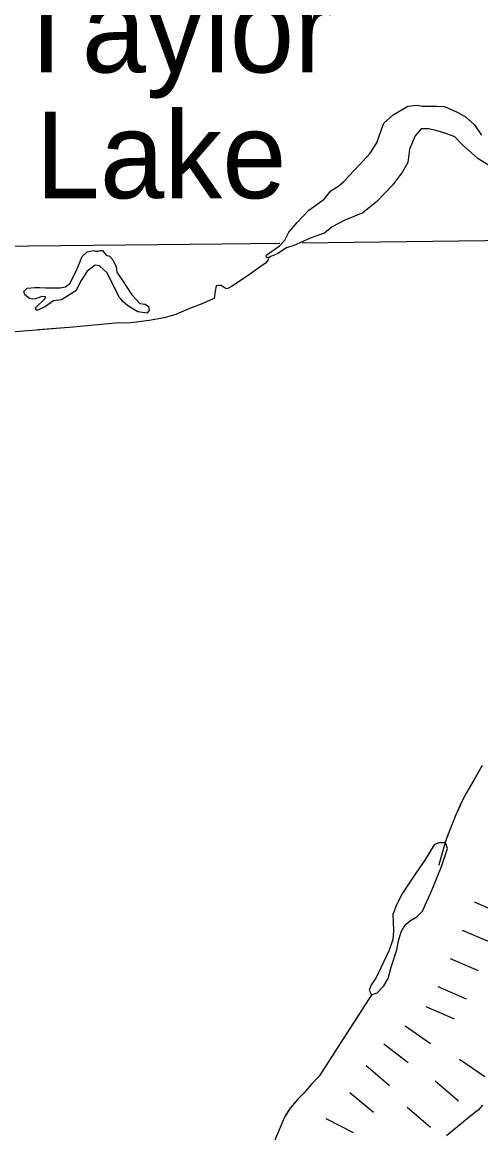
# Model space of a CAD drawing. Extents: x 1164457 to 1439835, y 1590918 to 1773502.
# Drawn here: x 1310389 to 1312624, y 1635733 to 1641151 of the extents above; entities that cross this region are included whole.
import ezdxf

# ---------------------------------------------------------------- set-up
doc = ezdxf.new("R2010")
doc.units = 0
for name, color, linetype in [('Level 29', 7, 'Continuous'), ('Level 35', 7, 'Continuous'), ('Level 43', 7, 'Continuous'), ('Level 5', 7, 'Continuous')]:
    doc.layers.add(name, color=color, linetype=linetype)

msp = doc.modelspace()

# ---------------------------------------------------------------- linework, layer by layer
at = {"layer": 'Level 29'}
for p, q in [((1312592.5, 1636859.2), (1312730.3, 1636799.9)), ((1312533.3, 1636721.3), (1312671.1, 1636662.1)), ((1312474.1, 1636583.5), (1312611.9, 1636524.3)), ((1312474.1, 1636583.5), (1312611.9, 1636524.3)), ((1312414.9, 1636445.7), (1312552.7, 1636386.5)), ((1312355.7, 1636348.2), (1312493.5, 1636289)), ((1312255.8, 1636254.2), (1312379.3, 1636169.1)), ((1312150.9, 1636166.4), (1312269.7, 1636074.8)), ((1312066, 1636060.2), (1312179.9, 1635962.6)), ((1312521, 1636092), (1312644.5, 1636006.9)), ((1312401.7, 1635986.8), (1312515.3, 1635888.9)), ((1311985, 1635929.1), (1312100.9, 1635833.8)), ((1312265.5, 1635858.1), (1312378.9, 1635759.9)), ((1311869.4, 1635803.1), (1312002.3, 1635733.7))]:
    msp.add_line(p, q, dxfattribs=at)
msp.add_lwpolyline([(1312632.3, 1635867.6), (1312611, 1635843.3), (1312577.7, 1635816.8), (1312529.5, 1635778.3), (1312457.3, 1635718.6)], dxfattribs=at)
at = {"layer": 'Level 35'}
for points in [[(1312672, 1640446.2), (1312610.3, 1640485.9), (1312534.2, 1640551.7), (1312497.2, 1640591.5), (1312458.8, 1640606.5), (1312406.7, 1640621.6), (1312368.4, 1640629.8), (1312332.7, 1640629.8), (1312303.9, 1640595.6), (1312276.5, 1640531.1), (1312268.3, 1640466.7), (1312242.3, 1640421.5), (1312193, 1640355.7), (1312117.6, 1640276.2), (1312049.1, 1640221.3), (1311957.4, 1640183.1), (1311899.9, 1640152.9), (1311862.9, 1640121.4), (1311799.8, 1640100.9), (1311712.1, 1640061.2), (1311676.5, 1640050.3), (1311635.4, 1640022.8), (1311613.5, 1640013.2), (1311598.4, 1640007.8), (1311592.9, 1640003.6), (1311587.4, 1640000.9), (1311578.4, 1640004.4), (1311582, 1640016), (1311603.9, 1640032.4), (1311625.8, 1640047.5), (1311642.2, 1640058.5), (1311668.3, 1640087.3), (1311688.8, 1640127), (1311729.9, 1640173.6), (1311786.1, 1640233.9), (1311860.1, 1640287.4), (1311893, 1640328.5), (1311931.4, 1640353.2), (1311956, 1640373.8), (1312031.4, 1640453.3), (1312084.8, 1640512.2), (1312117.7, 1640561.6), (1312139.7, 1640627.3), (1312152, 1640657.5), (1312197.2, 1640698.6), (1312268.5, 1640741.1), (1312315, 1640746.6), (1312338.3, 1640741.1), (1312367.1, 1640741.1), (1312409.6, 1640741.1), (1312446.6, 1640739.8), (1312509.6, 1640712.3), (1312548, 1640690.4), (1312593.2, 1640650.7), (1312627.5, 1640599.9)], [(1310621.6, 1639876.3), (1310652.6, 1639936.9), (1310668.1, 1639974.9), (1310680.7, 1640007.3), (1310706.1, 1640031.2), (1310734.2, 1640036.8), (1310746.9, 1640034), (1310759.6, 1640034), (1310769.4, 1640036.8), (1310780.7, 1640036.8), (1310793.3, 1640021.3), (1310797.6, 1640014.3), (1310814.5, 1640010.1), (1310831.3, 1639991.8), (1310846.8, 1639958), (1310851, 1639931.2), (1310877.8, 1639890.4), (1310922.8, 1639820), (1310962.2, 1639779.2), (1310987.6, 1639774.9), (1311004.5, 1639763.7), (1311007.3, 1639745.4), (1310997.4, 1639731.3), (1310952.4, 1639738.3), (1310932.7, 1639749.6), (1310901.7, 1639769.3), (1310877.8, 1639789), (1310869.3, 1639801.7), (1310862.3, 1639808.7)], [(1310862.3, 1639808.7), (1310803.2, 1639928.4), (1310766.6, 1639962.2), (1310744.1, 1639965), (1310706.1, 1639936.9), (1310676.5, 1639890.4), (1310651.2, 1639839.7), (1310580.8, 1639796.1), (1310541.4, 1639791.8), (1310502, 1639763.7), (1310465.4, 1639745.4), (1310456.9, 1639745.4), (1310454.1, 1639756.6), (1310500.6, 1639803.1), (1310503.4, 1639811.5), (1310486.5, 1639812.9), (1310472.4, 1639807.3), (1310454.1, 1639801.7), (1310438.6, 1639798.9), (1310424.6, 1639803.1), (1310402.1, 1639821.4), (1310397.8, 1639836.9), (1310413.3, 1639853.8), (1310451.3, 1639856.6), (1310475.2, 1639856.6), (1310504.8, 1639855.2), (1310573.8, 1639855.2), (1310600.5, 1639859.4), (1310621.6, 1639876.3)], [(1312420.1, 1637147.2), (1312396.6, 1637137.1), (1312351, 1637063.5), (1312307, 1636999.2), (1312239.8, 1636897.5), (1312210.6, 1636836.8), (1312195.5, 1636797.9), (1312197.2, 1636761.9), (1312198.3, 1636717.7), (1312195.3, 1636675.4), (1312177.7, 1636624.3), (1312136.8, 1636537), (1312112.1, 1636486.6), (1312089.6, 1636454.4), (1312079.9, 1636427.8), (1312091, 1636405.2), (1312119.5, 1636415.7), (1312151.9, 1636450.4), (1312172.2, 1636485.5), (1312187.6, 1636541.5), (1312214.6, 1636625.1), (1312223.5, 1636669.7), (1312235.5, 1636712.5), (1312254.9, 1636746.6), (1312280.9, 1636767.9), (1312313.1, 1636785.5), (1312339.8, 1636813.9), (1312357.9, 1636854), (1312378.8, 1636900.2), (1312432.6, 1637031.3), (1312462.4, 1637120.1), (1312453.2, 1637144.8), (1312450.1, 1637147.7), (1312420.1, 1637147.2)]]:
    msp.add_lwpolyline(points, dxfattribs=at)
at = {"layer": 'Level 43'}
for points in [[(1311587.4, 1640000.9), (1311587.5, 1639991.8), (1311575.6, 1639975.6), (1311509, 1639928.4), (1311485.5, 1639911.5), (1311409, 1639861.1), (1311394.7, 1639853.8), (1311382.7, 1639849.6), (1311358.1, 1639865.7), (1311347.5, 1639866.5), (1311334.9, 1639864.3), (1311329.2, 1639839), (1311325, 1639802.4), (1311317.3, 1639799.6), (1311261, 1639774.9), (1311201.7, 1639752.7), (1311137.9, 1639725.5), (1311081.7, 1639708.8), (1311007.3, 1639695.1), (1310918.7, 1639684.8), (1310842.7, 1639683.2), (1310637.1, 1639663.7), (1310315.2, 1639636.8)], [(1311587.4, 1640000.9), (1311587.5, 1639991.8), (1311575.6, 1639975.6), (1311509, 1639928.4), (1311485.5, 1639911.5), (1311436.9, 1639879.5)], [(1311331.2, 1639847.8), (1311329.2, 1639839), (1311325, 1639802.4), (1311317.3, 1639799.6), (1311261, 1639774.9), (1311201.7, 1639752.7), (1311137.9, 1639725.5), (1311081.7, 1639708.8), (1311007.3, 1639695.1), (1310993.9, 1639693.6)], [(1310862.4, 1639683.6), (1310842.7, 1639683.2), (1310637.1, 1639663.7), (1310467.9, 1639649.6)], [(1312630.4, 1637524.6), (1312595.9, 1637464.6), (1312544.2, 1637374.3), (1312503, 1637283.4), (1312476, 1637219.4), (1312452.8, 1637156.1), (1312435.8, 1637096.7), (1312426.1, 1637062.2), (1312420, 1637040.3), (1312419.4, 1637038.6)], [(1312618.7, 1637504.2), (1312595.9, 1637464.6), (1312544.2, 1637374.3), (1312524.3, 1637330.4)], [(1312524.3, 1637330.4), (1312503, 1637283.4), (1312476, 1637219.4), (1312452.8, 1637156.1), (1312450.2, 1637146.9)], [(1312091, 1636405.2), (1311835.8, 1636008.6), (1311796.7, 1635967.6), (1311762.5, 1635927.8), (1311733, 1635896.2), (1311695, 1635853.2), (1311667, 1635809.7), (1311646.4, 1635758.5), (1311624, 1635704.2), (1311096.1, 1633849.1), (1311001.1, 1633490), (1310917.8, 1633211.9), (1310874.4, 1633086.3), (1310807.5, 1633006.5), (1310711.3, 1632932.6), (1310644.5, 1632897.4)], [(1312091, 1636405.2), (1311983.8, 1636238.7)], [(1311912.4, 1636127.7), (1311835.8, 1636008.6), (1311796.7, 1635967.6), (1311762.5, 1635927.8), (1311733, 1635896.2), (1311695, 1635853.2), (1311670.9, 1635815.6)]]:
    msp.add_lwpolyline(points, dxfattribs=at)
at = {"layer": 'Level 5'}
for points in [[(1308850.4, 1640043.9), (1311361.8, 1640069.8), (1311644.1, 1640073.3)], [(1311754.3, 1640074.7), (1314046.3, 1640103.8)]]:
    msp.add_lwpolyline(points, dxfattribs=at)

# ---------------------------------------------------------------- texts
at = {"layer": 'Level 35'}
for s, p in [('Taylor', (1310334.6, 1640905.6)), ('Lake', (1310453.8, 1640291.8))]:
    msp.add_text(s, height=422, dxfattribs=at).set_placement(p)

doc.saveas('drawing.dxf')
